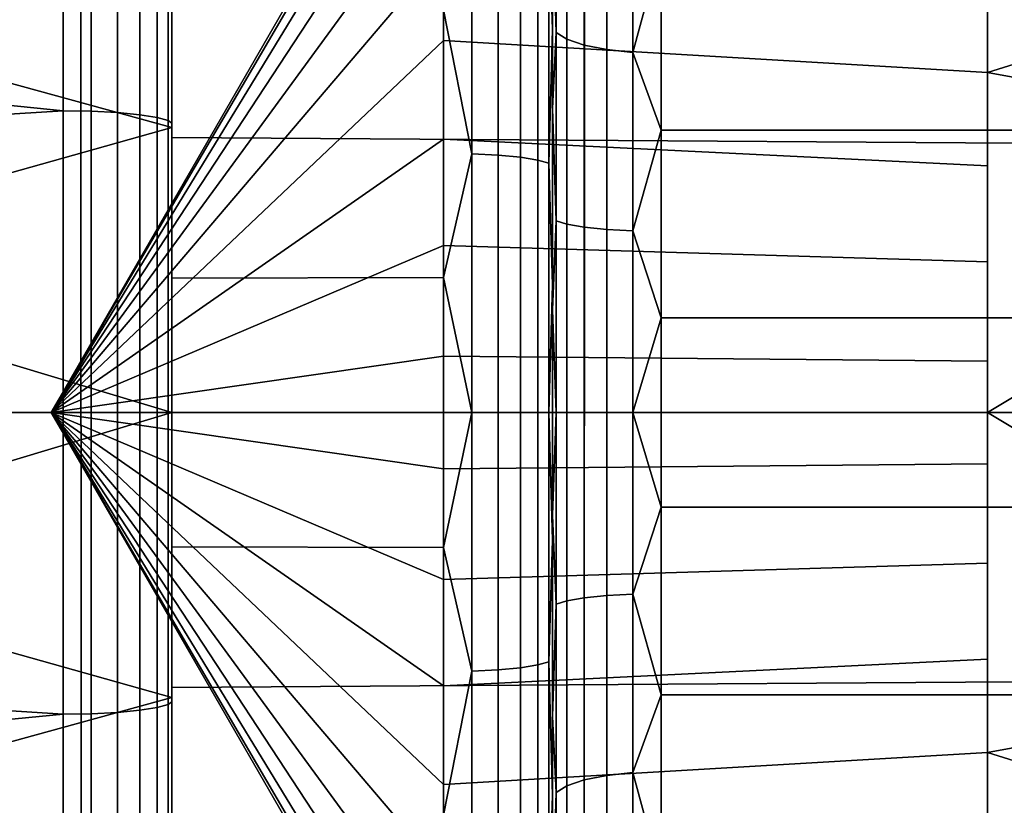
# Model space of a CAD drawing. Header units: metres. Extents: x -109 to 109, y -100 to 76.
# Tile 302 of 337: x 84.22 to 86.03, y 33.28 to 34.72. Entities that reach past the tile are written whole.
import ezdxf

# ---------------------------------------------------------------- set-up
doc = ezdxf.new("R2010")
doc.units = ezdxf.units.M
doc.layers.add('solid_21062310', color=7, linetype='CONTINUOUS')

msp = doc.modelspace()

# ---------------------------------------------------------------- linework, layer by layer
at = {"layer": 'solid_21062310'}
for points in [[(83.344849, 38.799999, -11.05188), (84.332939, 38.799999, -10.374823), (84.334244, 19.5, -10.37423), (83.343613, 19.5, -11.052828)], [(84.332939, 38.799999, 10.374823), (83.344849, 38.799999, 11.05188), (83.343613, 19.5, 11.052828), (84.334244, 19.5, 10.37423)], [(84.332939, 38.799999, -10.374823), (85.259041, 38.799999, -9.605888), (85.258034, 19.5, -9.607125), (84.334244, 19.5, -10.37423)], [(85.259041, 38.799999, 9.605888), (84.332939, 38.799999, 10.374823), (84.334244, 19.5, 10.37423), (85.258034, 19.5, 9.607125)], [(85.259041, 38.799999, -9.605888), (86.105888, 38.799999, -8.759043), (86.107101, 19.5, -8.758056), (85.258034, 19.5, -9.607125)], [(86.105888, 38.799999, 8.759043), (85.259041, 38.799999, 9.605888), (85.258034, 19.5, 9.607125), (86.107101, 19.5, 8.758056)], [(85.199997, 34.558563, -2.692475), (85.199997, 34.188683, -2.743266), (85.199997, 36.391212, -2.88825), (85.199997, 36.733524, -2.567061)], [(85.199997, 34.921825, -2.590572), (85.199997, 34.558563, -2.692475), (85.199997, 36.733524, -2.567061)], [(85.199997, 31.991102, -3.166377), (85.199997, 36.008896, -3.166378), (85.199997, 36.391212, -2.88825)], [(85.199997, 34.188683, -2.743266), (85.199997, 31.608788, -2.888249), (85.199997, 31.991102, -3.166377), (85.199997, 36.391212, -2.88825)], [(85.199997, 33.811317, 2.743266), (85.199997, 36.391212, 2.888249), (85.199997, 36.008896, 3.166377), (85.199997, 31.608789, 2.88825)], [(85.199997, 34.558544, 2.69248), (85.199997, 34.921803, 2.590579), (85.199997, 36.391212, 2.888249)], [(85.199997, 34.18866, 2.743267), (85.199997, 34.558544, 2.69248), (85.199997, 36.391212, 2.888249)], [(85.199997, 33.811317, 2.743266), (85.199997, 34.18866, 2.743267), (85.199997, 36.391212, 2.888249)], [(85.199997, 32.402264, -3.392256), (85.199997, 35.597736, -3.392257), (85.199997, 36.008896, -3.166378)], [(85.199997, 31.991102, -3.166377), (85.199997, 32.402264, -3.392256), (85.199997, 36.008896, -3.166378)], [(85.199997, 36.008896, 3.166377), (85.199997, 31.991104, 3.166378), (85.199997, 31.608789, 2.88825)], [(85.199997, 36.008896, 3.166377), (85.199997, 35.597736, 3.392256), (85.199997, 31.991104, 3.166378)], [(85.199997, 32.841969, -3.566539), (85.199997, 35.158031, -3.56654), (85.199997, 35.597736, -3.392257)], [(85.199997, 32.402264, -3.392256), (85.199997, 32.841969, -3.566539), (85.199997, 35.597736, -3.392257)], [(85.199997, 35.597736, 3.392256), (85.199997, 32.402264, 3.392257), (85.199997, 31.991104, 3.166378)], [(85.199997, 35.597736, 3.392256), (85.199997, 35.158031, 3.566539), (85.199997, 32.402264, 3.392257)], [(83.599976, 35.262104, -4.162882), (84.5, 35.041771, -4.223373), (84.5, 34.524029, -4.317847), (83.599739, 34.771645, -4.281012)], [(84.278313, 34), (85, 35.25), (85, 35.232948, 0.205769)], [(85, 35.232948, -0.205769), (85, 35.25), (84.278313, 34)], [(88, 35.200962, -0.75), (86, 35.25, -0.721688), (86, 34.625, -1.082532), (89.4254, 34, -1.443376)], [(86, 35.25, 0.721688), (86, 34.625, 1.082532), (86, 34.781666, 0.974807)], [(86, 35.25, 0.721688), (88, 35.25, 0.721688), (86, 34.625, 1.082532)], [(88, 35.200962, 0.75), (86, 34, 1.443376), (86, 34.625, 1.082532), (88, 35.25, 0.721688)], [(86, 35.25, -0.721688), (86, 34.781666, -0.974807), (86, 34.625, -1.082532)], [(84.300003, 34.55447, 4.566461), (81.837029, 34.806988, 4.529469), (81.91658, 35.22229, 4.434036), (84.300003, 35.100853, 4.466332)], [(84.300003, 34.55447, -4.566461), (84.300003, 35.100853, -4.466332), (81.91658, 35.222286, -4.434036), (81.837029, 34.806988, -4.52947)], [(84.278313, 34), (85, 35.232948, 0.205769), (85, 35.182259, 0.40591)], [(85, 35.232948, -0.205769), (84.278313, 34), (85, 35.182259, -0.40591)], [(88, 35.200962, 0.75), (89.4254, 34, 1.443376), (86, 34, 1.443376)], [(84.278313, 34), (85, 35.182259, 0.40591), (85, 35.099327, 0.594962)], [(85, 35.182259, -0.40591), (84.278313, 34), (85, 35.099327, -0.594962)], [(85.193237, 34.909775, -3.691095), (85.199997, 35.158031, -3.56654), (85.199997, 34.703796, -3.683092)], [(85.193237, 34.909775, 3.691095), (85.199997, 34.7038, 3.683092), (85.199997, 35.158031, 3.566539)], [(85.199997, 33.2962, -3.683092), (85.199997, 34.703796, -3.683092), (85.199997, 35.158031, -3.56654)], [(85.199997, 32.841969, -3.566539), (85.199997, 33.2962, -3.683092), (85.199997, 35.158031, -3.56654)], [(85.199997, 35.158031, 3.566539), (85.199997, 32.841969, 3.56654), (85.199997, 32.402264, 3.392257)], [(85.199997, 35.158031, 3.566539), (85.199997, 34.7038, 3.683092), (85.199997, 32.841969, 3.56654)], [(84.278313, 34), (85, 35.099327, 0.594962), (85, 34.986416, 0.767777)], [(85, 35.099327, -0.594962), (84.278313, 34), (85, 34.986416, -0.767777)], [(84.351761, 35.09922, 4.459715), (84.351761, 34.553646, 4.559696), (84.300003, 34.55447, 4.566461), (84.300003, 35.100853, 4.466332)], [(84.351761, 34.553646, -4.559696), (84.351761, 35.09922, -4.459715), (84.300003, 35.100853, -4.466332), (84.300003, 34.55447, -4.566461)], [(84.400047, 35.094433, 4.44029), (84.400047, 34.551235, 4.539835), (84.351761, 34.553646, 4.559696), (84.351761, 35.09922, 4.459715)], [(84.400047, 34.551235, -4.539835), (84.400047, 35.094433, -4.44029), (84.351761, 35.09922, -4.459715), (84.351761, 34.553646, -4.559696)], [(84.441498, 35.086815, 4.409384), (84.441498, 34.547398, 4.508236), (84.400047, 34.551235, 4.539835), (84.400047, 35.094433, 4.44029)], [(84.441498, 34.547398, -4.508236), (84.441498, 35.086815, -4.409384), (84.400047, 35.094433, -4.44029), (84.400047, 34.551235, -4.539835)], [(84.473282, 35.076889, 4.369106), (84.473282, 34.5424, 4.467055), (84.441498, 34.547398, 4.508236), (84.441498, 35.086815, 4.409384)], [(84.473282, 34.5424, -4.467055), (84.473282, 35.076889, -4.369106), (84.441498, 35.086815, -4.409384), (84.441498, 34.547398, -4.508236)], [(84.49324, 35.065327, 4.322207), (84.49324, 34.536575, 4.419105), (84.473282, 34.5424, 4.467055), (84.473282, 35.076889, 4.369106)], [(84.49324, 34.536575, -4.419105), (84.49324, 35.065327, -4.322207), (84.473282, 35.076889, -4.369106), (84.473282, 34.5424, -4.467055)], [(84.49324, 35.065327, -4.322207), (84.49324, 34.536575, -4.419105), (84.5, 34.531864, -4.36756), (84.5, 35.048729, -4.273248)], [(84.49324, 35.065327, 4.322207), (84.5, 35.048737, 4.273246), (84.5, 34.531868, 4.367559), (84.49324, 34.536575, 4.419105)], [(83.599365, 34.270809, 4.341562), (84.5, 34.524029, 4.317847), (84.5, 35.041771, 4.223373), (83.599739, 34.771645, 4.281012)], [(84.5, 34.524029, 4.317847), (84.5, 34.531868, 4.367559), (84.5, 35.048737, 4.273246), (84.5, 35.041771, 4.223373)], [(84.5, 34.524029, -4.317847), (84.5, 35.041771, -4.223373), (84.5, 35.048729, -4.273248), (84.5, 34.531864, -4.36756)], [(85.206764, 35.032646, -2.493032), (85.206764, 34.698406, -2.606492), (85.199997, 34.921825, -2.590572)], [(85.206764, 34.698406, 2.606492), (85.206764, 35.032646, 2.493032), (85.199997, 34.921803, 2.590579)], [(85.226715, 34.685905, 2.559835), (85.226715, 35.014164, 2.448406), (85.206764, 35.032646, 2.493032), (85.206764, 34.698406, 2.606492)], [(85.226715, 35.014164, -2.448406), (85.226715, 34.685905, -2.559835), (85.206764, 34.698406, -2.606492), (85.206764, 35.032646, -2.493032)], [(85.258507, 34.675171, 2.519765), (85.258507, 34.998287, 2.410081), (85.226715, 35.014164, 2.448406), (85.226715, 34.685905, 2.559835)], [(85.258507, 34.998287, -2.410081), (85.258507, 34.675171, -2.519765), (85.226715, 34.685905, -2.559835), (85.226715, 35.014164, -2.448406)], [(84.278313, 34), (85, 34.986416, 0.767777), (85, 34.846607, 0.919652)], [(85, 34.986416, -0.767777), (84.278313, 34), (85, 34.846607, -0.919652)], [(88.878441, 34.476246, -3.971677), (88.90506, 34.941483, -3.887725), (84.5, 34.99522, -3.874211), (84.5, 34.505737, -3.967438)], [(84.5, 34.741127, -3.879564), (84.5, 34.24688, -3.942047), (84.5, 34.505737, -3.967438), (84.5, 34.99522, -3.874211)], [(88.878433, 34.476128, 3.971696), (84.5, 34.505737, 3.967438), (84.5, 34.99522, 3.874211), (88.905045, 34.941277, 3.887777)], [(84.5, 34.741127, 3.879564), (84.5, 34.99522, 3.874211), (84.5, 34.505737, 3.967438)], [(85.299957, 34.666931, 2.489018), (85.299957, 34.986107, 2.380672), (85.258507, 34.998287, 2.410081), (85.258507, 34.675171, 2.519765)], [(85.299957, 34.986107, -2.380672), (85.299957, 34.666931, -2.489018), (85.258507, 34.675171, -2.519765), (85.258507, 34.998287, -2.410081)], [(85.348236, 34.661751, 2.469693), (85.348236, 34.978451, 2.362189), (85.299957, 34.986107, 2.380672), (85.299957, 34.666931, 2.489018)], [(85.348236, 34.978451, -2.362189), (85.348236, 34.661751, -2.469693), (85.299957, 34.666931, -2.489018), (85.299957, 34.986107, -2.380672)], [(85.348236, 34.978451, -2.362189), (85.400002, 34.853943, -2.402766), (85.348236, 34.661751, -2.469693)], [(85.348236, 34.661751, 2.469693), (85.400002, 34.853943, 2.402766), (85.348236, 34.978451, 2.362189)], [(85.051765, 34.943665, -3.828603), (85.051765, 34.4753, -3.914435), (85, 34.740154, -3.880035)], [(85.051765, 34.4753, 3.914435), (85.051765, 34.943665, 3.828603), (85, 34.740154, 3.880035)], [(85.100044, 34.472885, 3.894574), (85.100044, 34.938877, 3.809178), (85.051765, 34.943665, 3.828603), (85.051765, 34.4753, 3.914435)], [(85.100044, 34.938877, -3.809178), (85.100044, 34.472885, -3.894574), (85.051765, 34.4753, -3.914435), (85.051765, 34.943665, -3.828603)], [(85.141495, 34.469051, 3.862975), (85.141495, 34.931259, 3.778272), (85.100044, 34.938877, 3.809178), (85.100044, 34.472885, 3.894574)], [(85.141495, 34.931259, -3.778272), (85.141495, 34.469051, -3.862975), (85.100044, 34.472885, -3.894574), (85.100044, 34.938877, -3.809178)], [(85.173286, 34.46405, 3.821794), (85.173286, 34.921333, 3.737994), (85.141495, 34.931259, 3.778272), (85.141495, 34.469051, 3.862975)], [(85.173286, 34.921333, -3.737994), (85.173286, 34.46405, -3.821794), (85.141495, 34.469051, -3.862975), (85.141495, 34.931259, -3.778272)], [(85.193237, 34.458229, 3.773844), (85.193237, 34.909775, 3.691095), (85.173286, 34.921333, 3.737994), (85.173286, 34.46405, 3.821794)], [(85.193237, 34.909775, -3.691095), (85.193237, 34.458229, -3.773844), (85.173286, 34.46405, -3.821794), (85.173286, 34.921333, -3.737994)], [(85.206764, 34.698406, -2.606492), (85.199997, 34.558563, -2.692475), (85.199997, 34.921825, -2.590572)], [(85.206764, 34.698406, 2.606492), (85.199997, 34.921803, 2.590579), (85.199997, 34.558544, 2.69248)], [(85.193237, 34.909775, -3.691095), (85.199997, 34.703796, -3.683092), (85.193237, 34.458229, -3.773844)], [(85.193237, 34.458229, 3.773844), (85.199997, 34.7038, 3.683092), (85.193237, 34.909775, 3.691095)], [(84.278313, 34), (85, 34.846607, 0.919652), (85, 34.683704, 1.046444)], [(85, 34.846607, -0.919652), (84.278313, 34), (85, 34.683704, -1.046444)], [(85, 34.846607, 0.919652), (86, 34.781666, 0.974807), (86, 34.625, 1.082532), (85, 34.683704, 1.046444)], [(85, 34.846607, -0.919652), (85, 34.683704, -1.046444), (86, 34.625, -1.082532), (86, 34.781666, -0.974807)], [(85.348236, 34.661751, -2.469693), (85.400002, 34.853943, -2.402766), (85.400002, 34.51881, -2.496665)], [(85.348236, 34.661751, 2.469693), (85.400002, 34.51881, 2.496665), (85.400002, 34.853943, 2.402766)], [(85.400002, 34.51881, -2.496665), (85.400002, 34.853943, -2.402766), (87, 34.853943, -2.402766), (87, 34.51881, -2.496665)], [(85.400002, 34.853943, 2.402766), (85.400002, 34.51881, 2.496665), (87, 34.51881, 2.496665), (87, 34.853943, 2.402766)], [(84.300003, 34.55447, 4.566461), (81.789696, 34.400009, 4.584662), (81.837029, 34.806988, 4.529469)], [(84.300003, 34.55447, -4.566461), (81.837029, 34.806988, -4.52947), (81.789696, 34.400009, -4.584663)], [(83.599739, 34.771645, -4.281012), (84.5, 34.524029, -4.317847), (84.5, 34, -4.35), (83.599365, 34.270809, -4.341562)], [(84.5, 34.24688, 3.942047), (84.5, 34.741127, 3.879564), (84.5, 34.505737, 3.967438)], [(85, 34.740154, -3.880035), (85, 34.248024, -3.942206), (84.5, 34.24688, -3.942047), (84.5, 34.741127, -3.879564)], [(85, 34.248024, 3.942206), (85, 34.740154, 3.880035), (84.5, 34.741127, 3.879564), (84.5, 34.24688, 3.942047)], [(85.051765, 34.4753, -3.914435), (85, 34.248024, -3.942206), (85, 34.740154, -3.880035)], [(85.051765, 34.4753, 3.914435), (85, 34.740154, 3.880035), (85, 34.248024, 3.942206)], [(85.193237, 34.458229, 3.773844), (85.199997, 34.234447, 3.742445), (85.199997, 34.7038, 3.683092)], [(85.193237, 34.458229, -3.773844), (85.199997, 34.703796, -3.683092), (85.199997, 34.234447, -3.742445)], [(85.199997, 34.7038, 3.683092), (85.199997, 33.296204, 3.683092), (85.199997, 32.841969, 3.56654)], [(85.199997, 34.7038, 3.683092), (85.199997, 34.234447, 3.742445), (85.199997, 33.296204, 3.683092)], [(85.199997, 33.765553, -3.742445), (85.199997, 34.234447, -3.742445), (85.199997, 34.703796, -3.683092)], [(85.199997, 33.2962, -3.683092), (85.199997, 33.765553, -3.742445), (85.199997, 34.703796, -3.683092)], [(85.206764, 34.698406, -2.606492), (85.206764, 34.352219, -2.675353), (85.199997, 34.558563, -2.692475)], [(85.206764, 34.352219, 2.675353), (85.206764, 34.698406, 2.606492), (85.199997, 34.558544, 2.69248)], [(85.226715, 34.345913, 2.627464), (85.226715, 34.685905, 2.559835), (85.206764, 34.698406, 2.606492), (85.206764, 34.352219, 2.675353)], [(85.226715, 34.685905, -2.559835), (85.226715, 34.345913, -2.627464), (85.206764, 34.352219, -2.675353), (85.206764, 34.698406, -2.606492)], [(84.278313, 34), (85, 34.683704, 1.046444), (85, 34.502151, 1.144703)], [(85, 34.683704, -1.046444), (84.278313, 34), (85, 34.502151, -1.144703)], [(85, 34.683704, 1.046444), (86, 34.625, 1.082532), (86, 34.453373, 1.164346), (85, 34.502151, 1.144703)], [(85, 34.683704, -1.046444), (85, 34.502151, -1.144703), (86, 34.453373, -1.164346), (86, 34.625, -1.082532)], [(85.258507, 34.340496, 2.586335), (85.258507, 34.675171, 2.519765), (85.226715, 34.685905, 2.559835), (85.226715, 34.345913, 2.627464)], [(85.258507, 34.675171, -2.519765), (85.258507, 34.340496, -2.586335), (85.226715, 34.345913, -2.627464), (85.226715, 34.685905, -2.559835)], [(85.299957, 34.336342, 2.554776), (85.299957, 34.666931, 2.489018), (85.258507, 34.675171, 2.519765), (85.258507, 34.340496, 2.586335)], [(85.299957, 34.666931, -2.489018), (85.299957, 34.336342, -2.554776), (85.258507, 34.340496, -2.586335), (85.258507, 34.675171, -2.519765)], [(85.348236, 34.333733, 2.534941), (85.348236, 34.661751, 2.469693), (85.299957, 34.666931, 2.489018), (85.299957, 34.336342, 2.554776)], [(85.348236, 34.661751, -2.469693), (85.348236, 34.333733, -2.534941), (85.299957, 34.336342, -2.554776), (85.299957, 34.666931, -2.489018)], [(85.348236, 34.661751, -2.469693), (85.400002, 34.51881, -2.496665), (85.348236, 34.333733, -2.534941)], [(85.348236, 34.333733, 2.534941), (85.400002, 34.51881, 2.496665), (85.348236, 34.661751, 2.469693)], [(86, 34, -1.443376), (89.4254, 34, -1.443376), (86, 34.625, -1.082532)], [(86, 34, 1.443376), (86, 34.453373, 1.164346), (86, 34.625, 1.082532)], [(86, 34, -1.443376), (86, 34.625, -1.082532), (86, 34.453373, -1.164346)], [(84.300003, 34.55447, 4.566461), (84.300003, 34, 4.6), (81.77636, 34, 4.6), (81.789696, 34.400009, 4.584662)], [(84.300003, 34, -4.6), (84.300003, 34.55447, -4.566461), (81.789696, 34.400009, -4.584663), (81.77636, 34, -4.6)], [(84.351761, 34, -4.593185), (84.351761, 34.553646, -4.559696), (84.300003, 34.55447, -4.566461), (84.300003, 34, -4.6)], [(84.351761, 34.553646, 4.559696), (84.351761, 34, 4.593185), (84.300003, 34, 4.6), (84.300003, 34.55447, 4.566461)], [(84.400047, 34.551235, 4.539835), (84.400047, 34, 4.573179), (84.351761, 34, 4.593185), (84.351761, 34.553646, 4.559696)], [(84.400047, 34, -4.573179), (84.400047, 34.551235, -4.539835), (84.351761, 34.553646, -4.559696), (84.351761, 34, -4.593185)], [(84.441498, 34.547398, 4.508236), (84.441498, 34, 4.541348), (84.400047, 34, 4.573179), (84.400047, 34.551235, 4.539835)], [(84.441498, 34, -4.541348), (84.441498, 34.547398, -4.508236), (84.400047, 34.551235, -4.539835), (84.400047, 34, -4.573179)], [(85.206764, 34.352219, -2.675353), (85.199997, 34.188683, -2.743266), (85.199997, 34.558563, -2.692475)], [(85.206764, 34.352219, 2.675353), (85.199997, 34.558544, 2.69248), (85.199997, 34.18866, 2.743267)], [(84.473282, 34.5424, 4.467055), (84.473282, 34, 4.499864), (84.441498, 34, 4.541348), (84.441498, 34.547398, 4.508236)], [(84.473282, 34, -4.499864), (84.473282, 34.5424, -4.467055), (84.441498, 34.547398, -4.508236), (84.441498, 34, -4.541348)], [(84.49324, 34.536575, 4.419105), (84.49324, 34, 4.451561), (84.473282, 34, 4.499864), (84.473282, 34.5424, 4.467055)], [(84.49324, 34, -4.451561), (84.49324, 34.536575, -4.419105), (84.473282, 34.5424, -4.467055), (84.473282, 34, -4.499864)], [(84.49324, 34.536575, -4.419105), (84.49324, 34, -4.451561), (84.5, 34, -4.4), (84.5, 34.531864, -4.36756)], [(84.49324, 34, 4.451561), (84.49324, 34.536575, 4.419105), (84.5, 34.531868, 4.367559), (84.5, 34, 4.4)], [(83.599365, 34.270809, 4.341562), (83.599991, 34, 4.35), (84.5, 34, 4.35), (84.5, 34.524029, 4.317847)], [(84.5, 34.524029, 4.317847), (84.5, 34, 4.35), (84.5, 34, 4.4), (84.5, 34.531868, 4.367559)], [(84.5, 34, -4.35), (84.5, 34.524029, -4.317847), (84.5, 34.531864, -4.36756), (84.5, 34, -4.4)], [(85.348236, 34.333733, -2.534941), (85.400002, 34.51881, -2.496665), (85.400002, 34.174019, -2.544055)], [(85.348236, 34.333733, 2.534941), (85.400002, 34.174019, 2.544055), (85.400002, 34.51881, 2.496665)], [(85.400002, 34.174019, -2.544055), (85.400002, 34.51881, -2.496665), (87, 34.51881, -2.496665), (87, 34.174019, -2.544055)], [(85.400002, 34.51881, 2.496665), (85.400002, 34.174019, 2.544055), (87, 34.174019, 2.544055), (87, 34.51881, 2.496665)], [(84.278313, 34), (85, 34.502151, 1.144703), (85, 34.306892, 1.211742)], [(85, 34.502151, -1.144703), (84.278313, 34), (85, 34.306892, -1.211742)], [(84.5, 33.75312, 3.942047), (84.5, 34.505737, 3.967438), (84.5, 34, 4), (84.5, 33.494263, 3.967438)], [(88.878433, 34.476128, 3.971696), (88.869316, 34, 4), (84.5, 34, 4), (84.5, 34.505737, 3.967438)], [(84.5, 34.24688, -3.942047), (84.5, 33.494263, -3.967438), (84.5, 34, -4), (84.5, 34.505737, -3.967438)], [(84.5, 34.505737, -3.967438), (84.5, 34, -4), (88.869316, 34, -4), (88.878441, 34.476246, -3.971677)], [(84.5, 33.75312, 3.942047), (84.5, 34.24688, 3.942047), (84.5, 34.505737, 3.967438)], [(85, 34.502151, 1.144703), (86, 34.453373, 1.164346), (86, 34.276939, 1.218889), (85, 34.306892, 1.211742)], [(85, 34.502151, -1.144703), (85, 34.306892, -1.211742), (86, 34.276939, -1.218889), (86, 34.453373, -1.164346)], [(85.051765, 34.4753, -3.914435), (85.051765, 34, -3.943185), (85, 34.248024, -3.942206)], [(85.051765, 34, 3.943185), (85.051765, 34.4753, 3.914435), (85, 34.248024, 3.942206)], [(85.100044, 34, 3.923179), (85.100044, 34.472885, 3.894574), (85.051765, 34.4753, 3.914435), (85.051765, 34, 3.943185)], [(85.100044, 34.472885, -3.894574), (85.100044, 34, -3.923179), (85.051765, 34, -3.943185), (85.051765, 34.4753, -3.914435)], [(85.141495, 34, 3.891347), (85.141495, 34.469051, 3.862975), (85.100044, 34.472885, 3.894574), (85.100044, 34, 3.923179)], [(85.141495, 34.469051, -3.862975), (85.141495, 34, -3.891347), (85.100044, 34, -3.923179), (85.100044, 34.472885, -3.894574)], [(85.173286, 34, 3.849864), (85.173286, 34.46405, 3.821794), (85.141495, 34.469051, 3.862975), (85.141495, 34, 3.891347)], [(85.173286, 34.46405, -3.821794), (85.173286, 34, -3.849864), (85.141495, 34, -3.891347), (85.141495, 34.469051, -3.862975)], [(85.193237, 34, 3.801562), (85.193237, 34.458229, 3.773844), (85.173286, 34.46405, 3.821794), (85.173286, 34, 3.849864)], [(85.193237, 34.458229, -3.773844), (85.193237, 34, -3.801562), (85.173286, 34, -3.849864), (85.173286, 34.46405, -3.821794)], [(85.193237, 34.458229, -3.773844), (85.199997, 34.234447, -3.742445), (85.193237, 34, -3.801562)], [(85.193237, 34, 3.801562), (85.199997, 34.234447, 3.742445), (85.193237, 34.458229, 3.773844)], [(86, 34, 1.443376), (86, 34.276939, 1.218889), (86, 34.453373, 1.164346)], [(86, 34, -1.443376), (86, 34.453373, -1.164346), (86, 34.276939, -1.218889)], [(85.206764, 34.352219, -2.675353), (85.206764, 34, -2.698438), (85.199997, 34.188683, -2.743266)], [(85.206764, 34, 2.698438), (85.206764, 34.352219, 2.675353), (85.199997, 34.18866, 2.743267)], [(85.226715, 34, 2.650136), (85.226715, 34.345913, 2.627464), (85.206764, 34.352219, 2.675353), (85.206764, 34, 2.698438)], [(85.226715, 34.345913, -2.627464), (85.226715, 34, -2.650136), (85.206764, 34, -2.698438), (85.206764, 34.352219, -2.675353)], [(85.258507, 34, 2.608653), (85.258507, 34.340496, 2.586335), (85.226715, 34.345913, 2.627464), (85.226715, 34, 2.650136)], [(85.258507, 34.340496, -2.586335), (85.258507, 34, -2.608653), (85.226715, 34, -2.650136), (85.226715, 34.345913, -2.627464)], [(85.299957, 34, 2.576821), (85.299957, 34.336342, 2.554776), (85.258507, 34.340496, 2.586335), (85.258507, 34, 2.608653)], [(85.299957, 34.336342, -2.554776), (85.299957, 34, -2.576821), (85.258507, 34, -2.608653), (85.258507, 34.340496, -2.586335)], [(85.348236, 34, 2.556815), (85.348236, 34.333733, 2.534941), (85.299957, 34.336342, 2.554776), (85.299957, 34, 2.576821)], [(85.348236, 34.333733, -2.534941), (85.348236, 34, -2.556815), (85.299957, 34, -2.576821), (85.299957, 34.336342, -2.554776)], [(85.348236, 34.333733, -2.534941), (85.400002, 34.174019, -2.544055), (85.348236, 34, -2.556815)], [(85.348236, 34, 2.556815), (85.400002, 34.174019, 2.544055), (85.348236, 34.333733, 2.534941)], [(84.278313, 34), (85, 34.306892, 1.211742), (85, 34.103241, 1.245729)], [(85, 34.306892, -1.211742), (84.278313, 34), (85, 34.103241, -1.245729)], [(85, 34.306892, 1.211742), (86, 34.276939, 1.218889), (86, 34.09417, 1.246161), (85, 34.103241, 1.245729)], [(85, 34.306892, -1.211742), (85, 34.103241, -1.245729), (86, 34.09417, -1.246161), (86, 34.276939, -1.218889)], [(83.599991, 34, -4.35), (83.599365, 34.270809, -4.341562), (84.5, 34, -4.35)], [(86, 34, 1.443376), (86, 34.09417, 1.246161), (86, 34.276939, 1.218889)], [(86, 34, -1.443376), (86, 34.276939, -1.218889), (86, 34.09417, -1.246161)], [(85, 34.248024, -3.942206), (85, 33.751976, -3.942206), (84.5, 33.75312, -3.942047), (84.5, 34.24688, -3.942047)], [(85, 33.751976, 3.942206), (85, 34.248024, 3.942206), (84.5, 34.24688, 3.942047), (84.5, 33.75312, 3.942047)], [(84.5, 33.75312, -3.942047), (84.5, 33.494263, -3.967438), (84.5, 34.24688, -3.942047)], [(85.051765, 34, -3.943185), (85, 33.751976, -3.942206), (85, 34.248024, -3.942206)], [(85.051765, 34, 3.943185), (85, 34.248024, 3.942206), (85, 33.751976, 3.942206)], [(85.193237, 34, -3.801562), (85.199997, 34.234447, -3.742445), (85.199997, 33.765553, -3.742445)], [(85.193237, 34, 3.801562), (85.199997, 33.765553, 3.742445), (85.199997, 34.234447, 3.742445)], [(85.199997, 34.234447, 3.742445), (85.199997, 33.765553, 3.742445), (85.199997, 33.296204, 3.683092)], [(85.199997, 34.188683, -2.743266), (85.199997, 33.81134, -2.743267), (85.199997, 31.608788, -2.888249)], [(85.206764, 34, -2.698438), (85.199997, 33.81134, -2.743267), (85.199997, 34.188683, -2.743266)], [(85.206764, 34, 2.698438), (85.199997, 34.18866, 2.743267), (85.199997, 33.811317, 2.743266)], [(85.348236, 34, -2.556815), (85.400002, 34.174019, -2.544055), (85.400002, 33.825981, -2.544055)], [(85.348236, 34, 2.556815), (85.400002, 33.825981, 2.544055), (85.400002, 34.174019, 2.544055)], [(85.400002, 33.825981, -2.544055), (85.400002, 34.174019, -2.544055), (87, 34.174019, -2.544055), (87, 33.825981, -2.544055)], [(85.400002, 34.174019, 2.544055), (85.400002, 33.825981, 2.544055), (87, 33.825981, 2.544055), (87, 34.174019, 2.544055)], [(84.278313, 34), (85, 34.103241, 1.245729), (85, 33.896759, 1.245729)], [(85, 34.103241, -1.245729), (84.278313, 34), (85, 33.896759, -1.245729)], [(85, 33.896759, 1.245729), (85, 34.103241, 1.245729), (86, 34.09417, 1.246161), (86, 33.90583, 1.246161)], [(85, 34.103241, -1.245729), (85, 33.896759, -1.245729), (86, 33.90583, -1.246161), (86, 34.09417, -1.246161)], [(86, 34, 1.443376), (86, 33.90583, 1.246161), (86, 34.09417, 1.246161)], [(86, 34, -1.443376), (86, 34.09417, -1.246161), (86, 33.90583, -1.246161)], [(84.300003, 34, 4.6), (84.300003, 33.44553, 4.566461), (81.789452, 33.606297, 4.584942), (81.77636, 34, 4.6)], [(84.300003, 33.44553, -4.566461), (84.300003, 34, -4.6), (81.77636, 34, -4.6), (81.789444, 33.606327, -4.584948)], [(83.599739, 33.228355, 4.281012), (84.5, 33.475971, 4.317847), (84.5, 34, 4.35), (83.599365, 33.729191, 4.341562)], [(83.599991, 34, 4.35), (83.599365, 33.729191, 4.341562), (84.5, 34, 4.35)], [(83.599365, 33.729191, -4.341562), (83.599991, 34, -4.35), (84.5, 34, -4.35), (84.5, 33.475971, -4.317847)], [(84.278313, 34), (85, 33.896759, 1.245729), (85, 33.693108, 1.211742)], [(84.278313, 34), (85, 33.693108, 1.211742), (85, 33.497849, 1.144703)], [(84.278313, 34), (85, 33.497849, 1.144703), (85, 33.316296, 1.046444)], [(84.278313, 34), (85, 33.316296, 1.046444), (85, 33.153393, 0.919652)], [(84.278313, 34), (85, 33.153393, 0.919652), (85, 33.013584, 0.767777)], [(84.278313, 34), (85, 33.013584, 0.767777), (85, 32.900673, 0.594962)], [(84.278313, 34), (85, 32.900673, 0.594962), (85, 32.817741, 0.40591)], [(84.278313, 34), (85, 32.817741, 0.40591), (85, 32.767052, 0.205769)], [(84.278313, 34), (85, 32.767052, 0.205769), (85, 32.75)], [(85, 32.767052, -0.205769), (84.278313, 34), (85, 32.75)], [(85, 32.817741, -0.40591), (84.278313, 34), (85, 32.767052, -0.205769)], [(85, 32.900673, -0.594962), (84.278313, 34), (85, 32.817741, -0.40591)], [(85, 33.013584, -0.767777), (84.278313, 34), (85, 32.900673, -0.594962)], [(85, 33.153393, -0.919652), (84.278313, 34), (85, 33.013584, -0.767777)], [(85, 33.316296, -1.046444), (84.278313, 34), (85, 33.153393, -0.919652)], [(85, 33.497849, -1.144703), (84.278313, 34), (85, 33.316296, -1.046444)], [(85, 33.693108, -1.211742), (84.278313, 34), (85, 33.497849, -1.144703)], [(85, 33.896759, -1.245729), (84.278313, 34), (85, 33.693108, -1.211742)], [(84.351761, 33.446354, -4.559696), (84.351761, 34, -4.593185), (84.300003, 34, -4.6), (84.300003, 33.44553, -4.566461)], [(84.351761, 34, 4.593185), (84.351761, 33.446354, 4.559696), (84.300003, 33.44553, 4.566461), (84.300003, 34, 4.6)], [(84.351761, 33.446354, 4.559696), (84.351761, 34, 4.593185), (84.400047, 34, 4.573179), (84.400047, 33.448765, 4.539835)], [(84.400047, 33.448765, -4.539835), (84.400047, 34, -4.573179), (84.351761, 34, -4.593185), (84.351761, 33.446354, -4.559696)], [(84.400047, 33.448765, 4.539835), (84.400047, 34, 4.573179), (84.441498, 34, 4.541348), (84.441498, 33.452602, 4.508236)], [(84.441498, 33.452602, -4.508236), (84.441498, 34, -4.541348), (84.400047, 34, -4.573179), (84.400047, 33.448765, -4.539835)], [(84.441498, 33.452602, 4.508236), (84.441498, 34, 4.541348), (84.473282, 34, 4.499864), (84.473282, 33.4576, 4.467055)], [(84.473282, 33.4576, -4.467055), (84.473282, 34, -4.499864), (84.441498, 34, -4.541348), (84.441498, 33.452602, -4.508236)], [(84.473282, 33.4576, 4.467055), (84.473282, 34, 4.499864), (84.49324, 34, 4.451561), (84.49324, 33.463425, 4.419105)], [(84.49324, 33.463425, -4.419105), (84.49324, 34, -4.451561), (84.473282, 34, -4.499864), (84.473282, 33.4576, -4.467055)], [(84.49324, 34, -4.451561), (84.49324, 33.463425, -4.419105), (84.5, 33.468132, -4.367559), (84.5, 34, -4.4)], [(84.49324, 33.463425, 4.419105), (84.49324, 34, 4.451561), (84.5, 34, 4.4), (84.5, 33.468136, 4.36756)], [(88.869316, 34, 4), (88.878441, 33.523754, 3.971677), (84.5, 33.494263, 3.967438), (84.5, 34, 4)], [(88.878441, 33.523758, -3.971677), (88.869316, 34, -4), (84.5, 34, -4), (84.5, 33.494263, -3.967438)], [(84.5, 33.475971, -4.317847), (84.5, 34, -4.35), (84.5, 34, -4.4), (84.5, 33.468132, -4.367559)], [(84.5, 34, 4.35), (84.5, 33.475971, 4.317847), (84.5, 33.468136, 4.36756), (84.5, 34, 4.4)], [(85.051765, 34, -3.943185), (85.051765, 33.5247, -3.914435), (85, 33.751976, -3.942206)], [(85.051765, 33.5247, 3.914435), (85.051765, 34, 3.943185), (85, 33.751976, 3.942206)], [(85.100044, 33.527115, 3.894574), (85.100044, 34, 3.923179), (85.051765, 34, 3.943185), (85.051765, 33.5247, 3.914435)], [(85.100044, 34, -3.923179), (85.100044, 33.527115, -3.894574), (85.051765, 33.5247, -3.914435), (85.051765, 34, -3.943185)], [(85.141495, 33.530949, 3.862975), (85.141495, 34, 3.891347), (85.100044, 34, 3.923179), (85.100044, 33.527115, 3.894574)], [(85.141495, 34, -3.891347), (85.141495, 33.530949, -3.862975), (85.100044, 33.527115, -3.894574), (85.100044, 34, -3.923179)], [(85.173286, 33.53595, 3.821794), (85.173286, 34, 3.849864), (85.141495, 34, 3.891347), (85.141495, 33.530949, 3.862975)], [(85.173286, 34, -3.849864), (85.173286, 33.53595, -3.821794), (85.141495, 33.530949, -3.862975), (85.141495, 34, -3.891347)], [(85.193237, 33.541771, 3.773844), (85.193237, 34, 3.801562), (85.173286, 34, 3.849864), (85.173286, 33.53595, 3.821794)], [(85.193237, 34, -3.801562), (85.193237, 33.541771, -3.773844), (85.173286, 33.53595, -3.821794), (85.173286, 34, -3.849864)], [(85.193237, 34, -3.801562), (85.199997, 33.765553, -3.742445), (85.193237, 33.541771, -3.773844)], [(85.193237, 33.541771, 3.773844), (85.199997, 33.765553, 3.742445), (85.193237, 34, 3.801562)], [(85.206764, 34, -2.698438), (85.206764, 33.647781, -2.675353), (85.199997, 33.81134, -2.743267)], [(85.206764, 33.647781, 2.675353), (85.206764, 34, 2.698438), (85.199997, 33.811317, 2.743266)], [(85.226715, 33.654087, 2.627464), (85.226715, 34, 2.650136), (85.206764, 34, 2.698438), (85.206764, 33.647781, 2.675353)], [(85.226715, 34, -2.650136), (85.226715, 33.654087, -2.627464), (85.206764, 33.647781, -2.675353), (85.206764, 34, -2.698438)], [(85.258507, 33.659504, 2.586335), (85.258507, 34, 2.608653), (85.226715, 34, 2.650136), (85.226715, 33.654087, 2.627464)], [(85.258507, 34, -2.608653), (85.258507, 33.659504, -2.586335), (85.226715, 33.654087, -2.627464), (85.226715, 34, -2.650136)], [(85.299957, 33.663658, 2.554776), (85.299957, 34, 2.576821), (85.258507, 34, 2.608653), (85.258507, 33.659504, 2.586335)], [(85.299957, 34, -2.576821), (85.299957, 33.663658, -2.554776), (85.258507, 33.659504, -2.586335), (85.258507, 34, -2.608653)], [(85.348236, 33.666267, 2.534941), (85.348236, 34, 2.556815), (85.299957, 34, 2.576821), (85.299957, 33.663658, 2.554776)], [(85.348236, 34, -2.556815), (85.348236, 33.666267, -2.534941), (85.299957, 33.663658, -2.554776), (85.299957, 34, -2.576821)], [(85.348236, 34, -2.556815), (85.400002, 33.825981, -2.544055), (85.348236, 33.666267, -2.534941)], [(85.348236, 33.666267, 2.534941), (85.400002, 33.825981, 2.544055), (85.348236, 34, 2.556815)], [(88, 32.799038, -0.75), (89.4254, 34, -1.443376), (86, 34, -1.443376)], [(86, 34, 1.443376), (89.4254, 34, 1.443376), (86, 33.375, 1.082532)], [(88, 32.799038, 0.75), (86, 32.75, 0.721688), (86, 33.375, 1.082532), (89.4254, 34, 1.443376)], [(86, 34, 1.443376), (86, 33.375, 1.082532), (86, 33.546627, 1.164346)], [(86, 34, 1.443376), (86, 33.546627, 1.164346), (86, 33.723061, 1.218889)], [(86, 34, 1.443376), (86, 33.723061, 1.218889), (86, 33.90583, 1.246161)], [(86, 34, -1.443376), (86, 33.90583, -1.246161), (86, 33.723061, -1.218889)], [(86, 34, -1.443376), (86, 33.723061, -1.218889), (86, 33.546627, -1.164346)], [(86, 34, -1.443376), (86, 33.546627, -1.164346), (86, 33.375, -1.082532)], [(88, 32.799038, -0.75), (86, 34, -1.443376), (86, 33.375, -1.082532), (88, 32.75, -0.721688)], [(85, 33.693108, 1.211742), (85, 33.896759, 1.245729), (86, 33.90583, 1.246161), (86, 33.723061, 1.218889)], [(85, 33.693108, -1.211742), (86, 33.723061, -1.218889), (86, 33.90583, -1.246161), (85, 33.896759, -1.245729)], [(85.199997, 33.81134, -2.743267), (85.199997, 33.441456, -2.69248), (85.199997, 31.608788, -2.888249)], [(85.206764, 33.647781, -2.675353), (85.199997, 33.441456, -2.69248), (85.199997, 33.81134, -2.743267)], [(85.199997, 33.441437, 2.692475), (85.199997, 33.811317, 2.743266), (85.199997, 31.608789, 2.88825), (85.199997, 31.266478, 2.567061)], [(85.206764, 33.647781, 2.675353), (85.199997, 33.811317, 2.743266), (85.199997, 33.441437, 2.692475)], [(85.348236, 33.666267, -2.534941), (85.400002, 33.825981, -2.544055), (85.400002, 33.48119, -2.496665)], [(85.348236, 33.666267, 2.534941), (85.400002, 33.48119, 2.496665), (85.400002, 33.825981, 2.544055)], [(85.400002, 33.48119, -2.496665), (85.400002, 33.825981, -2.544055), (87, 33.825981, -2.544055), (87, 33.48119, -2.496665)], [(85.400002, 33.825981, 2.544055), (85.400002, 33.48119, 2.496665), (87, 33.48119, 2.496665), (87, 33.825981, 2.544055)], [(85.193237, 33.541771, -3.773844), (85.199997, 33.765553, -3.742445), (85.199997, 33.2962, -3.683092)], [(85.193237, 33.541771, 3.773844), (85.199997, 33.296204, 3.683092), (85.199997, 33.765553, 3.742445)], [(84.5, 33.258873, 3.879564), (84.5, 33.75312, 3.942047), (84.5, 33.494263, 3.967438), (84.5, 33.00478, 3.874211)], [(84.5, 33.258873, -3.879564), (84.5, 33.494263, -3.967438), (84.5, 33.75312, -3.942047)], [(85, 33.751976, -3.942206), (85, 33.259846, -3.880035), (84.5, 33.258873, -3.879564), (84.5, 33.75312, -3.942047)], [(85, 33.259846, 3.880035), (85, 33.751976, 3.942206), (84.5, 33.75312, 3.942047), (84.5, 33.258873, 3.879564)], [(85.051765, 33.5247, -3.914435), (85, 33.259846, -3.880035), (85, 33.751976, -3.942206)], [(85.051765, 33.5247, 3.914435), (85, 33.751976, 3.942206), (85, 33.259846, 3.880035)], [(83.599365, 33.729191, -4.341562), (84.5, 33.475971, -4.317847), (84.5, 32.958229, -4.223373), (83.599739, 33.228352, -4.281012)], [(85, 33.497849, 1.144703), (85, 33.693108, 1.211742), (86, 33.723061, 1.218889), (86, 33.546627, 1.164346)], [(85, 33.497849, -1.144703), (86, 33.546627, -1.164346), (86, 33.723061, -1.218889), (85, 33.693108, -1.211742)], [(85.299957, 33.333069, 2.489018), (85.299957, 33.663658, 2.554776), (85.258507, 33.659504, 2.586335), (85.258507, 33.324829, 2.519765)], [(85.299957, 33.663658, -2.554776), (85.299957, 33.333069, -2.489018), (85.258507, 33.324829, -2.519765), (85.258507, 33.659504, -2.586335)], [(85.348236, 33.338249, 2.469693), (85.348236, 33.666267, 2.534941), (85.299957, 33.663658, 2.554776), (85.299957, 33.333069, 2.489018)], [(85.348236, 33.666267, -2.534941), (85.348236, 33.338249, -2.469693), (85.299957, 33.333069, -2.489018), (85.299957, 33.663658, -2.554776)], [(85.348236, 33.666267, -2.534941), (85.400002, 33.48119, -2.496665), (85.348236, 33.338249, -2.469693)], [(85.348236, 33.338249, 2.469693), (85.400002, 33.48119, 2.496665), (85.348236, 33.666267, 2.534941)], [(85.206764, 33.647781, -2.675353), (85.206764, 33.301594, -2.606492), (85.199997, 33.441456, -2.69248)], [(85.206764, 33.301594, 2.606492), (85.206764, 33.647781, 2.675353), (85.199997, 33.441437, 2.692475)], [(85.226715, 33.314095, 2.559835), (85.226715, 33.654087, 2.627464), (85.206764, 33.647781, 2.675353), (85.206764, 33.301594, 2.606492)], [(85.226715, 33.654087, -2.627464), (85.226715, 33.314095, -2.559835), (85.206764, 33.301594, -2.606492), (85.206764, 33.647781, -2.675353)], [(85.258507, 33.324829, 2.519765), (85.258507, 33.659504, 2.586335), (85.226715, 33.654087, 2.627464), (85.226715, 33.314095, 2.559835)], [(85.258507, 33.659504, -2.586335), (85.258507, 33.324829, -2.519765), (85.226715, 33.314095, -2.559835), (85.226715, 33.654087, -2.627464)], [(84.300003, 33.44553, -4.566461), (81.789444, 33.606327, -4.584948), (81.835251, 33.205956, -4.531569)], [(84.300003, 33.44553, 4.566461), (81.835258, 33.20591, 4.53156), (81.789452, 33.606297, 4.584942)], [(85, 33.316296, 1.046444), (85, 33.497849, 1.144703), (86, 33.546627, 1.164346), (86, 33.375, 1.082532)], [(85, 33.316296, -1.046444), (86, 33.375, -1.082532), (86, 33.546627, -1.164346), (85, 33.497849, -1.144703)], [(85.193237, 33.090225, 3.691095), (85.193237, 33.541771, 3.773844), (85.173286, 33.53595, 3.821794), (85.173286, 33.078667, 3.737994)], [(85.193237, 33.541771, -3.773844), (85.193237, 33.090225, -3.691095), (85.173286, 33.078667, -3.737994), (85.173286, 33.53595, -3.821794)], [(85.193237, 33.541771, -3.773844), (85.199997, 33.2962, -3.683092), (85.193237, 33.090225, -3.691095)], [(85.193237, 33.090225, 3.691095), (85.199997, 33.296204, 3.683092), (85.193237, 33.541771, 3.773844)], [(88.878441, 33.523758, -3.971677), (84.5, 33.494263, -3.967438), (84.5, 33.00478, -3.874211), (88.90506, 33.058517, -3.887726)], [(88.878441, 33.523754, 3.971677), (88.90506, 33.058514, 3.887725), (84.5, 33.00478, 3.874211), (84.5, 33.494263, 3.967438)], [(85.051765, 33.5247, -3.914435), (85.051765, 33.056335, -3.828603), (85, 33.259846, -3.880035)], [(85.051765, 33.056335, 3.828603), (85.051765, 33.5247, 3.914435), (85, 33.259846, 3.880035)], [(85.100044, 33.061123, 3.809178), (85.100044, 33.527115, 3.894574), (85.051765, 33.5247, 3.914435), (85.051765, 33.056335, 3.828603)], [(85.100044, 33.527115, -3.894574), (85.100044, 33.061123, -3.809178), (85.051765, 33.056335, -3.828603), (85.051765, 33.5247, -3.914435)], [(85.141495, 33.068741, 3.778272), (85.141495, 33.530949, 3.862975), (85.100044, 33.527115, 3.894574), (85.100044, 33.061123, 3.809178)], [(85.141495, 33.530949, -3.862975), (85.141495, 33.068741, -3.778272), (85.100044, 33.061123, -3.809178), (85.100044, 33.527115, -3.894574)], [(85.173286, 33.078667, 3.737994), (85.173286, 33.53595, 3.821794), (85.141495, 33.530949, 3.862975), (85.141495, 33.068741, 3.778272)], [(85.173286, 33.53595, -3.821794), (85.173286, 33.078667, -3.737994), (85.141495, 33.068741, -3.778272), (85.141495, 33.530949, -3.862975)], [(84.5, 33.258873, -3.879564), (84.5, 33.00478, -3.874211), (84.5, 33.494263, -3.967438)], [(83.599976, 32.737896, 4.162883), (84.5, 32.958229, 4.223373), (84.5, 33.475971, 4.317847), (83.599739, 33.228355, 4.281012)], [(84.49324, 32.934673, 4.322207), (84.49324, 33.463425, 4.419105), (84.5, 33.468136, 4.36756), (84.5, 32.951271, 4.273248)], [(84.49324, 32.934673, -4.322207), (84.5, 32.951263, -4.273246), (84.5, 33.468132, -4.367559), (84.49324, 33.463425, -4.419105)], [(84.5, 33.475971, 4.317847), (84.5, 32.958229, 4.223373), (84.5, 32.951271, 4.273248), (84.5, 33.468136, 4.36756)], [(84.5, 33.475971, -4.317847), (84.5, 33.468132, -4.367559), (84.5, 32.951263, -4.273246), (84.5, 32.958229, -4.223373)], [(85.348236, 33.338249, -2.469693), (85.400002, 33.48119, -2.496665), (85.400002, 33.146057, -2.402766)], [(85.348236, 33.338249, 2.469693), (85.400002, 33.146057, 2.402766), (85.400002, 33.48119, 2.496665)], [(85.400002, 33.146057, -2.402766), (85.400002, 33.48119, -2.496665), (87, 33.48119, -2.496665), (87, 33.146057, -2.402766)], [(85.400002, 33.48119, 2.496665), (85.400002, 33.146057, 2.402766), (87, 33.146057, 2.402766), (87, 33.48119, 2.496665)], [(84.351761, 32.90078, -4.459715), (84.351761, 33.446354, -4.559696), (84.300003, 33.44553, -4.566461), (84.300003, 32.899147, -4.466332)], [(84.351761, 33.446354, 4.559696), (84.351761, 32.90078, 4.459715), (84.300003, 32.899147, 4.466332), (84.300003, 33.44553, 4.566461)], [(84.400047, 32.905567, -4.44029), (84.400047, 33.448765, -4.539835), (84.351761, 33.446354, -4.559696), (84.351761, 32.90078, -4.459715)], [(84.400047, 33.448765, 4.539835), (84.400047, 32.905567, 4.44029), (84.351761, 32.90078, 4.459715), (84.351761, 33.446354, 4.559696)], [(84.441498, 32.913185, -4.409384), (84.441498, 33.452602, -4.508236), (84.400047, 33.448765, -4.539835), (84.400047, 32.905567, -4.44029)], [(84.441498, 33.452602, 4.508236), (84.441498, 32.913185, 4.409384), (84.400047, 32.905567, 4.44029), (84.400047, 33.448765, 4.539835)], [(84.473282, 32.923111, -4.369106), (84.473282, 33.4576, -4.467055), (84.441498, 33.452602, -4.508236), (84.441498, 32.913185, -4.409384)], [(84.473282, 33.4576, 4.467055), (84.473282, 32.923111, 4.369106), (84.441498, 32.913185, 4.409384), (84.441498, 33.452602, 4.508236)], [(84.49324, 32.934673, -4.322207), (84.49324, 33.463425, -4.419105), (84.473282, 33.4576, -4.467055), (84.473282, 32.923111, -4.369106)], [(84.49324, 33.463425, 4.419105), (84.49324, 32.934673, 4.322207), (84.473282, 32.923111, 4.369106), (84.473282, 33.4576, 4.467055)], [(84.300003, 33.44553, -4.566461), (81.835251, 33.205956, -4.531569), (81.911987, 32.797661, -4.439638), (84.300003, 32.899147, -4.466332)], [(84.300003, 33.44553, 4.566461), (84.300003, 32.899147, 4.466332), (81.911995, 32.797623, 4.439629), (81.835258, 33.20591, 4.53156)], [(85.199997, 33.441456, -2.69248), (85.199997, 33.078197, -2.590579), (85.199997, 31.608788, -2.888249)], [(85.206764, 33.301594, -2.606492), (85.199997, 33.078197, -2.590579), (85.199997, 33.441456, -2.69248)], [(85.199997, 33.078175, 2.590572), (85.199997, 33.441437, 2.692475), (85.199997, 31.266478, 2.567061)], [(85.206764, 33.301594, 2.606492), (85.199997, 33.441437, 2.692475), (85.199997, 33.078175, 2.590572)], [(85, 33.153393, 0.919652), (85, 33.316296, 1.046444), (86, 33.375, 1.082532), (86, 33.218334, 0.974807)], [(85, 33.153393, -0.919652), (86, 33.218334, -0.974807), (86, 33.375, -1.082532), (85, 33.316296, -1.046444)], [(86, 32.75, 0.721688), (86, 33.218334, 0.974807), (86, 33.375, 1.082532)], [(86, 32.75, -0.721688), (86, 33.375, -1.082532), (86, 33.218334, -0.974807)], [(88, 32.75, -0.721688), (86, 33.375, -1.082532), (86, 32.75, -0.721688)], [(85.348236, 33.021549, 2.362189), (85.348236, 33.338249, 2.469693), (85.299957, 33.333069, 2.489018), (85.299957, 33.013893, 2.380672)], [(85.348236, 33.338249, -2.469693), (85.348236, 33.021549, -2.362189), (85.299957, 33.013893, -2.380672), (85.299957, 33.333069, -2.489018)], [(85.348236, 33.338249, -2.469693), (85.400002, 33.146057, -2.402766), (85.348236, 33.021549, -2.362189)], [(85.348236, 33.021549, 2.362189), (85.400002, 33.146057, 2.402766), (85.348236, 33.338249, 2.469693)], [(85.258507, 33.001713, 2.410081), (85.258507, 33.324829, 2.519765), (85.226715, 33.314095, 2.559835), (85.226715, 32.985836, 2.448406)], [(85.258507, 33.324829, -2.519765), (85.258507, 33.001713, -2.410081), (85.226715, 32.985836, -2.448406), (85.226715, 33.314095, -2.559835)], [(85.299957, 33.013893, 2.380672), (85.299957, 33.333069, 2.489018), (85.258507, 33.324829, 2.519765), (85.258507, 33.001713, 2.410081)], [(85.299957, 33.333069, -2.489018), (85.299957, 33.013893, -2.380672), (85.258507, 33.001713, -2.410081), (85.258507, 33.324829, -2.519765)], [(85.206764, 33.301594, -2.606492), (85.206764, 32.967354, -2.493032), (85.199997, 33.078197, -2.590579)], [(85.206764, 32.967354, 2.493032), (85.206764, 33.301594, 2.606492), (85.199997, 33.078175, 2.590572)], [(85.226715, 32.985836, 2.448406), (85.226715, 33.314095, 2.559835), (85.206764, 33.301594, 2.606492), (85.206764, 32.967354, 2.493032)], [(85.226715, 33.314095, -2.559835), (85.226715, 32.985836, -2.448406), (85.206764, 32.967354, -2.493032), (85.206764, 33.301594, -2.606492)], [(85.193237, 33.090225, 3.691095), (85.199997, 32.841969, 3.56654), (85.199997, 33.296204, 3.683092)], [(85.193237, 33.090225, -3.691095), (85.199997, 33.2962, -3.683092), (85.199997, 32.841969, -3.566539)]]:
    msp.add_3dface(points, dxfattribs=at)

doc.saveas('drawing.dxf')
